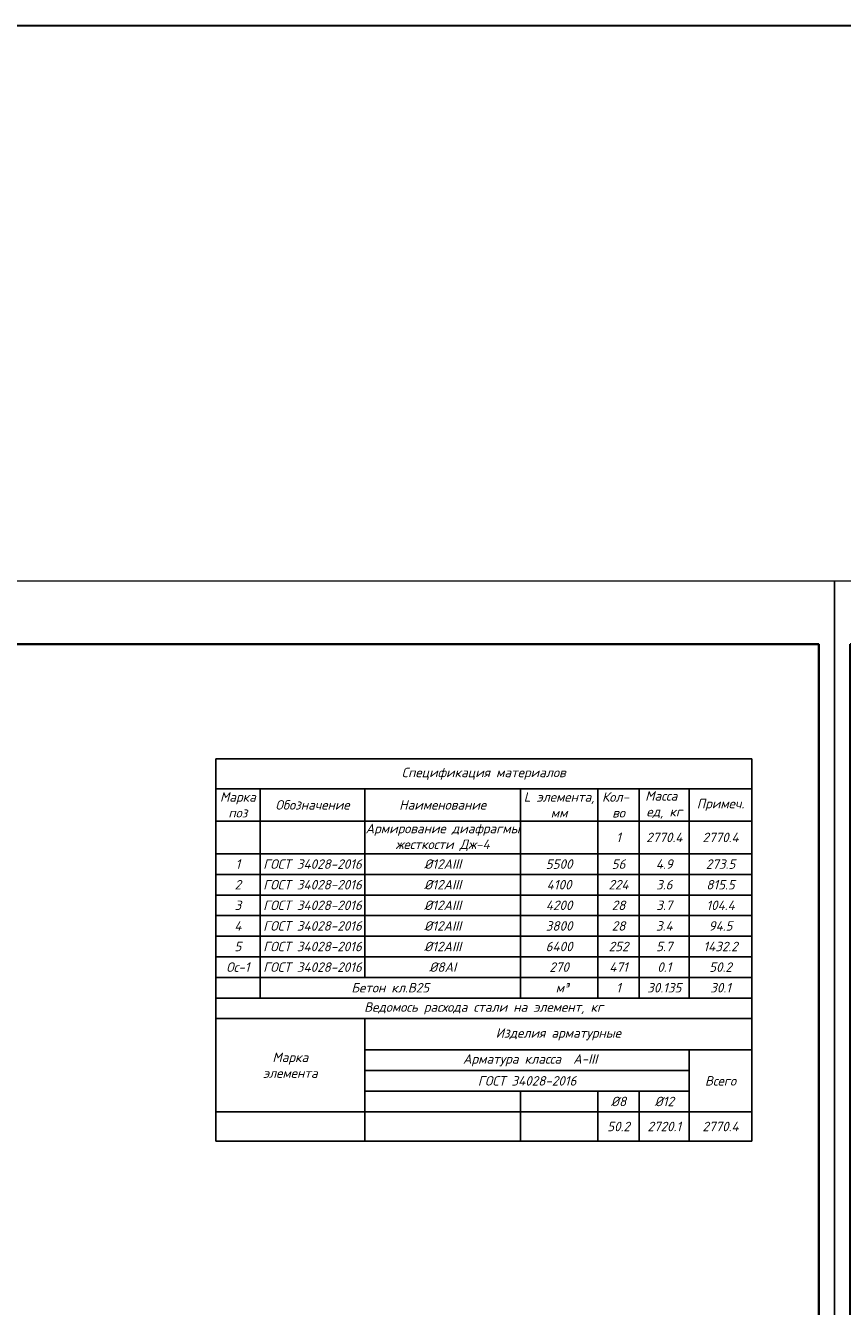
# Model space of a CAD drawing. Header units: millimetres. Extents: x -33345 to 4712671, y -3392 to 121473.
# Tile 1033 of 1056: x 4081035 to 4106875, y 80958 to 121473. Entities that reach past the tile are written whole.
import ezdxf

# ---------------------------------------------------------------- set-up
doc = ezdxf.new("R2010")
doc.units = ezdxf.units.MM
doc.layers.add('_линия', color=7, linetype='Continuous')
doc.styles.add('ISOCPEUR', font='isocpeui.ttf', dxfattribs={"height": 300})
doc.styles.add('Toxur', font='isocpeui.ttf', dxfattribs={"height": 250})

# ---------------------------------------------------------------- blocks, each defined once
blk = doc.blocks.new('srhet')
at = {"lineweight": 20}
blk.add_lwpolyline([(-49807960, 24193266), (-49748560, 24193266), (-49748560, 24235266), (-49807960, 24235266)], close=True, dxfattribs=at)
at = {"lineweight": 35}
blk.add_lwpolyline([(-49805960, 24193766), (-49749060, 24193766), (-49749060, 24234766), (-49805960, 24234766)], close=True, dxfattribs=at)
blk = doc.blocks.new('*T2457')
at = {"color": 0, "linetype": 'ByBlock', "lineweight": -2, "transparency": 16777216}
for p, q in [((0, 0), (16958, 0)), ((0, 0), (0, -12101)), ((16958, 0), (16958, -12101)), ((0, -950), (16958, -950)), ((1405, -950), (1405, -7570)), ((4721, -950), (4721, -6918)), ((9640, -950), (9640, -7570)), ((12090, -950), (12090, -7570)), ((13401, -950), (13401, -7570)), ((14984, -950), (14984, -7570)), ((0, -1971), (16958, -1971)), ((0, -3007), (16958, -3007)), ((0, -3659), (16958, -3659)), ((0, -4311), (16958, -4311)), ((0, -4963), (16958, -4963)), ((0, -5614), (16958, -5614)), ((0, -6266), (16958, -6266)), ((0, -6918), (16958, -6918)), ((0, -7570), (16958, -7570)), ((0, -8222), (16958, -8222)), ((4721, -8222), (4721, -12101)), ((4721, -9212), (16958, -9212)), ((14984, -9212), (14984, -12101)), ((4721, -9864), (14984, -9864)), ((4721, -10516), (14984, -10516)), ((9640, -10516), (9640, -12101)), ((12090, -10516), (12090, -12101)), ((13401, -10516), (13401, -12101)), ((0, -11168), (16958, -11168)), ((0, -12101), (16958, -12101))]:
    blk.add_line(p, q, dxfattribs=at)
at = {"color": 0, "lineweight": 25, "transparency": 16777216, "char_height": 300, "attachment_point": 5}
for s, insert, width, style in [('Спецификация материалов ', (8479, -475), 16955.45, 'Toxur'), ('Марка поз', (702, -1460), 1401.56, 'Toxur'), ('L элемента, мм', (10865, -1460), 2446.63, 'Toxur'), ('Кол-   во', (12745, -1460), 1308.13, 'Toxur'), ('Масса   ед, кг', (14192, -1460), 1580.36, 'Toxur'), ('Обозначение', (3063, -1460), 3313.91, 'Toxur'), ('Наименование', (7181, -1460), 4915.43, 'Toxur'), ('Примеч.', (15971, -1460), 1971.44, 'Toxur'), ('{\\C230;Армирование диафрагмы жесткости Дж-4}', (7181, -2489), 4915.43, 'Toxur'), ('{\\C230;1}', (12745, -2489), 1308.13, 'Toxur'), ('{\\C230;2770.4}', (14192, -2489), 1580.36, 'Toxur'), ('{\\C230;2770.4}', (15971, -2489), 1971.44, 'Toxur'), ('{\\C5;1}', (702, -3333), 1401.56, 'Toxur'), ('{\\C5;ГОСТ 34028-2016}', (3063, -3333), 3313.91, 'Toxur'), ('{\\C5;%%C12АIII}', (7181, -3333), 4915.43, 'Toxur'), ('{\\C5;5500}', (10865, -3333), 2446.63, 'ISOCPEUR'), ('{\\C5;56}', (12745, -3333), 1308.13, 'Toxur'), ('{\\C5;4.9}', (14192, -3333), 1580.36, 'Toxur'), ('{\\C5;273.5}', (15971, -3333), 1971.44, 'Toxur'), ('{\\C5;ГОСТ 34028-2016}', (3063, -3985), 3313.91, 'Toxur'), ('{\\C5;2}', (702, -3985), 1401.56, 'Toxur'), ('{\\C5;%%C12АIII}', (7181, -3985), 4915.43, 'Toxur'), ('{\\C5;4100}', (10865, -3985), 2446.63, 'ISOCPEUR'), ('{\\C5;224}', (12745, -3985), 1308.13, 'Toxur'), ('{\\C5;3.6}', (14192, -3985), 1580.36, 'Toxur'), ('{\\C5;815.5}', (15971, -3985), 1971.44, 'Toxur'), ('{\\C5;ГОСТ 34028-2016}', (3063, -4637), 3313.91, 'Toxur'), ('{\\C5;3', (702, -4637), 1401.56, 'Toxur'), ('{\\C5;%%C12АIII}', (7181, -4637), 4915.43, 'Toxur'), ('{\\C5;4200}', (10865, -4637), 2446.63, 'ISOCPEUR'), ('{\\C5;28}', (12745, -4637), 1308.13, 'Toxur'), ('{\\C5;3.7}', (14192, -4637), 1580.36, 'Toxur'), ('{\\C5;104.4}', (15971, -4637), 1971.44, 'Toxur'), ('{\\C5;4', (702, -5289), 1401.56, 'Toxur'), ('{\\C5;ГОСТ 34028-2016}', (3063, -5289), 3313.91, 'Toxur'), ('{\\C5;%%C12АIII}', (7181, -5289), 4915.43, 'Toxur'), ('{\\C5;3800}', (10865, -5289), 2446.63, 'ISOCPEUR'), ('{\\C5;28}', (12745, -5289), 1308.13, 'Toxur'), ('{\\C5;3.4}', (14192, -5289), 1580.36, 'Toxur'), ('{\\C5;94.5}', (15971, -5289), 1971.44, 'Toxur'), ('{\\C5;ГОСТ 34028-2016}', (3063, -5940), 3313.91, 'Toxur'), ('{\\C5;5', (702, -5940), 1401.56, 'Toxur'), ('{\\C5;%%C12АIII}', (7181, -5940), 4915.43, 'Toxur'), ('{\\C5;6400}', (10865, -5940), 2446.63, 'ISOCPEUR'), ('{\\C5;252}', (12745, -5940), 1308.13, 'Toxur'), ('{\\C5;5.7}', (14192, -5940), 1580.36, 'Toxur'), ('{\\C5;1432.2}', (15971, -5940), 1971.44, 'Toxur'), ('{\\C5;Ос-1}', (702, -6592), 1401.56, 'Toxur'), ('{\\C5;ГОСТ 34028-2016}', (3063, -6592), 3313.91, 'Toxur'), ('{\\C5;%%C8АI}', (7181, -6592), 4915.43, 'Toxur'), ('{\\C5;270}', (10865, -6592), 2446.63, 'Toxur'), ('{\\C5;471}', (12745, -6592), 1308.13, 'Toxur'), ('{\\C5;0.1}', (14192, -6592), 1580.36, 'Toxur'), ('{\\C5;50.2}', (15971, -6592), 1971.44, 'Toxur'), ('{\\C230;Бетон кл.В25   }', (5522, -7244), 8232.34, 'Toxur'), ('{\\C230; м³ }', (10865, -7244), 2446.63, 'Toxur'), ('{\\C230;1}', (12745, -7244), 1307.53, 'Toxur'), ('{\\C230;30.135}', (14192, -7244), 1579.76, 'Toxur'), ('{\\C230;30.1}', (15971, -7244), 1970.84, 'Toxur'), ('\\A1;Ведомось расхода стали на элемент, кг', (8479, -7896), 16955.45, 'Toxur'), ('\\A1;Изделия арматурные', (10840, -8717), 12233.98, 'Toxur'), ('Марка \\Pэлемента', (2361, -9695), 4718.47, 'Toxur'), ('\\A1; Арматура класса  А-III', (9853, -9538), 10259.54, 'Toxur'), ('{\\C5;ГОСТ 34028-2016}', (9853, -10190), 10259.54, 'Toxur'), ('Всего', (15971, -10190), 1971.44, 'Toxur'), ('%%C8', (12745, -10842), 1308.13, 'Toxur'), ('%%C12', (14192, -10842), 1580.36, 'Toxur'), ('50.2', (12745, -11634), 1308.13, 'Toxur'), ('2720.1', (14192, -11634), 1580.36, 'Toxur'), ('2770.4', (15971, -11634), 1971.44, 'Toxur')]:
    blk.add_mtext(s, dxfattribs=dict(at, insert=insert, width=width, style=style))

msp = doc.modelspace()

# ---------------------------------------------------------------- linework, layer by layer
at = {"color": 3, "lineweight": 30, "ltscale": 100}
msp.add_lwpolyline([(-33344.658, 121472.664), (4712671.379, 121472.664), (4712671.379, -3391.647), (-33344.658, -3391.647)], close=True, dxfattribs=at)

# ---------------------------------------------------------------- block references
msp.add_blockref('*T2457', (4087048.309, 98281.871, 1359241.5))
at = {"layer": '_линия', "color": 18, "lineweight": 0, "rotation": 270}
for p in [(-20128640.753, -49704059.044), (-20086640.753, -49704059.044)]:
    msp.add_blockref('srhet', p, dxfattribs=at)

doc.saveas('drawing.dxf')
